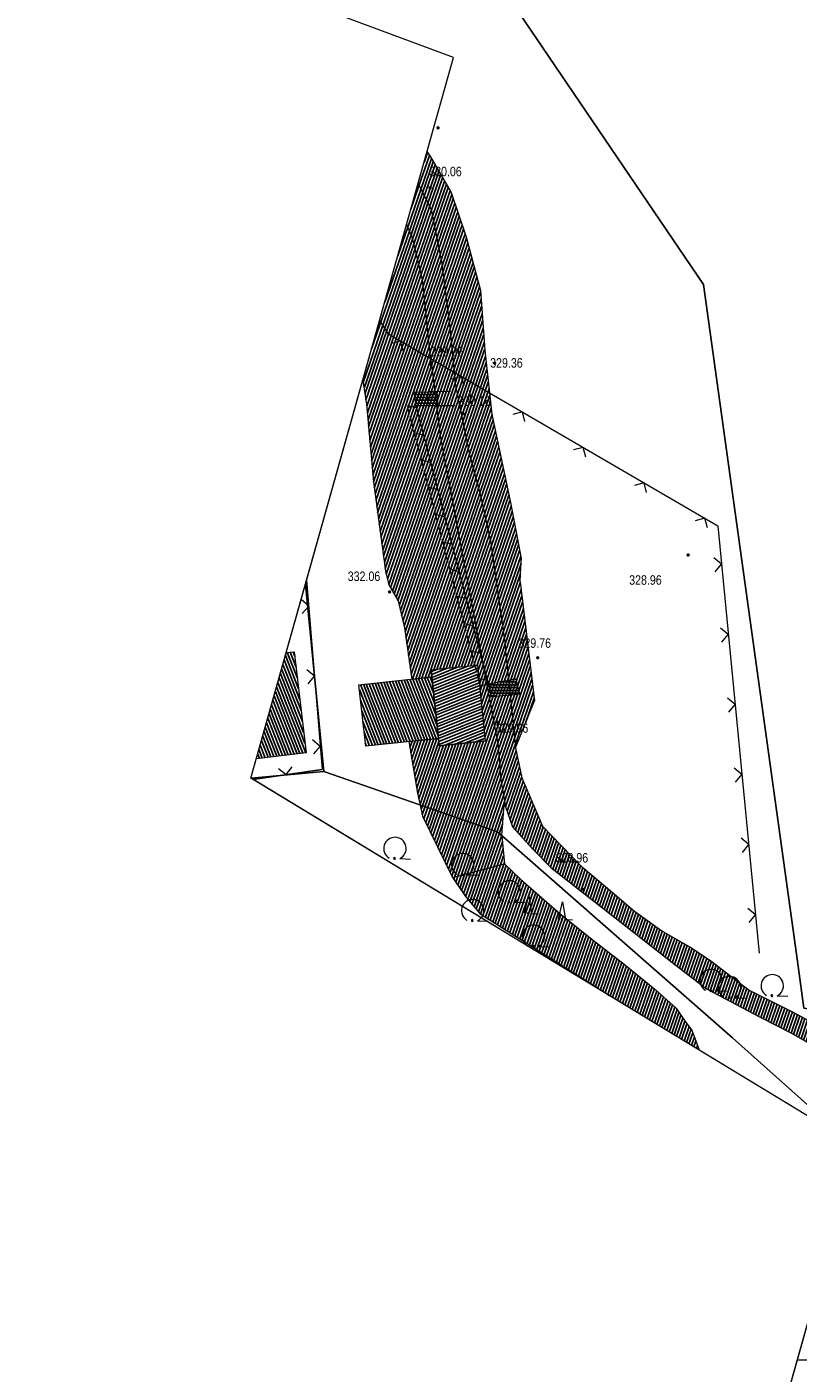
# Model space of a CAD drawing. Header units: metres. Extents: x 345144 to 348639, y 5629211 to 5635235.
# Tile 704 of 1056: x 346423 to 346478, y 5630476 to 5630572. Entities that reach past the tile are written whole.
import ezdxf

# ---------------------------------------------------------------- set-up
doc = ezdxf.new("R2010")
doc.units = ezdxf.units.M
doc.header["$MEASUREMENT"] = 0
doc.linetypes.add('4_4', pattern=[1.4, 0.7, -0.7])
for name, color, linetype in [('011 Gebäude', 7, 'Continuous'), ('028 Geländeform', 7, 'Continuous'), ('028 Geländeform Ausg.', 7, 'Continuous'), ('081-083 Topographie', 7, 'Continuous'), ('AX Flurstück', 7, 'Continuous'), ('AX Gebäude', 7, 'Continuous'), ('Blatt', 7, 'Continuous'), ('Definitionslinie', 7, 'Continuous'), ('Gemeinde Lokation', 7, 'Continuous'), ('Ortsteil Lokation', 7, 'Continuous')]:
    doc.layers.add(name, color=color, linetype=linetype)
doc.styles.add('ARIAL', font='arial.ttf', dxfattribs={"height": 1})
pattern_1 = [(250.9552151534, (0, 0), (0.1890527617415, -0.065261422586), [])]
pattern_2 = [(0, (0, 0), (0, 0.2), [])]
pattern_3 = [(111.5294117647, (0, 0), (-0.186045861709, -0.07339575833), [])]

# ---------------------------------------------------------------- blocks, each defined once
blk = doc.blocks.new('alk_043x_nrw')
h = blk.add_hatch(color=7)
edge = h.paths.add_edge_path(flags=0)
edge.add_arc((0, 0), 1, 180, 360, ccw=False)
edge.add_arc((0, 0), 1, 0, 180, ccw=False)
blk = doc.blocks.new('alk_7100_nrwx2')
at = {"true_color": 0x2e2e2e}
h = blk.add_hatch(color=250, dxfattribs=at)
edge = h.paths.add_edge_path(flags=0)
edge.add_arc((0.024073, -0.597267), 0.057254, 180, 360, ccw=False)
edge.add_arc((0.024073, -0.597267), 0.057255, 0, 180, ccw=False)
at = {"color": 250, "lineweight": 5, "true_color": 0x2e2e2e, "flags": 128}
blk.add_lwpolyline([(0.349382, -0.597267), (1, -0.597267)], dxfattribs=at)
at = {"color": 250, "lineweight": 5, "true_color": 0x2e2e2e}
for centre, radius, start, end in [((0.024073, 0.012362), 0.690995, -61.91481688, -118.08518312), ((0.024073, -0.597267), 0.057255, 0, 180), ((0.024073, -0.597267), 0.057254, 180, 0)]:
    blk.add_arc(centre, radius, start, end, dxfattribs=at)
blk = doc.blocks.new('alk_7200_nrwx2')
at = {"true_color": 0x2e2e2e}
h = blk.add_hatch(color=250, dxfattribs=at)
edge = h.paths.add_edge_path(flags=0)
edge.add_arc((-0.020544, -0.388118), 0.055525, 180, 360, ccw=False)
edge.add_arc((-0.020544, -0.388118), 0.055525, 0, 180, ccw=False)
at = {"color": 250, "lineweight": 5, "true_color": 0x2e2e2e, "flags": 128}
blk.add_lwpolyline([(-0.298168, -0.388118), (-0.020544, 1), (0.257079, -0.388118), (0.812326, -0.388118)], dxfattribs=at)
blk.add_lwpolyline([(-0.298168, -0.388118), (-0.020544, 1), (0.257079, -0.388118), (0.812326, -0.388118)], dxfattribs=at)
at = {"color": 250, "lineweight": 5, "true_color": 0x2e2e2e}
for start, end in [(0, 180), (180, 0)]:
    blk.add_arc((-0.020544, -0.388118), 0.055525, start, end, dxfattribs=at)

msp = doc.modelspace()

# ---------------------------------------------------------------- hatches: boundary and pattern name
at = {"layer": '011 Gebäude', "true_color": 0x8f8f8f}
h = msp.add_hatch(dxfattribs=at)
h.set_pattern_fill('_USER', color=252, scale=0.2, angle=201.88235294, style=0, pattern_type=0)
h.set_pattern_definition([(201.882352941, (0, 0), (0.074540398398, -0.185590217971), [])])
h.paths.add_polyline_path([(346455.064, 5630526.393), (346455.629, 5630521.015), (346455.629, 5630521.015), (346452.353, 5630520.671), (346452.353, 5630520.671), (346452.298, 5630521.188), (346452.298, 5630521.188), (346451.84, 5630525.552), (346451.84, 5630525.552), (346451.788, 5630526.048), (346451.788, 5630526.048)], flags=0)
at = {"layer": '028 Geländeform', "true_color": 0xb27500}
h = msp.add_hatch(dxfattribs=at)
h.set_pattern_fill('_USER', color=44, scale=0.2, angle=250.95521515, style=0, pattern_type=0)
h.set_pattern_definition(pattern_1)
h.paths.add_polyline_path([(346444.705, 5630572.759), (346442.764, 5630573.48), (346443.841, 5630575.617), (346446.154, 5630581.414), (346448.293, 5630585.672), (346451.205, 5630590.813), (346450.792, 5630589.207), (346449.515, 5630586.434), (346448.209, 5630582.941), (346447.012, 5630579.592), (346445.706, 5630575.33)], flags=0)
h.paths.add_polyline_path([(346451.772, 5630558.75), (346450.851, 5630560.556), (346451.492, 5630562.835), (346451.729, 5630562.48), (346453.196, 5630559.959), (346454.266, 5630556.803), (346455.288, 5630552.988), (346455.583, 5630548.765), (346455.927, 5630545.726), (346456.097, 5630544.218), (346457.41, 5630537.931), (346458.173, 5630533.958), (346458.184, 5630533.9), (346458.101, 5630532.313), (346459.122, 5630523.855), (346457.768, 5630520.513), (346457.387, 5630524.283), (346457.282, 5630525.319), (346457.096, 5630527.153), (346457.008, 5630527.987), (346455.99, 5630535.185), (346455.254, 5630538.541), (346454.484, 5630541.446), (346453.475, 5630546.477), (346453.405, 5630547.195), (346453.052, 5630550.802), (346452.515, 5630555.033)], flags=0)
h = msp.add_hatch(dxfattribs=at)
h.set_pattern_fill('_USER', color=44, scale=0.2, angle=250.95521515, style=0, pattern_type=0)
h.set_pattern_definition(pattern_1)
h.paths.add_polyline_path([(346450.434, 5630556.759), (346450.039, 5630557.668), (346450.851, 5630560.556), (346451.772, 5630558.75), (346452.515, 5630555.033), (346453.052, 5630550.802), (346453.405, 5630547.195), (346453.475, 5630546.477), (346454.484, 5630541.446), (346455.254, 5630538.541), (346455.99, 5630535.185), (346457.008, 5630527.987), (346457.096, 5630527.153), (346457.282, 5630525.319), (346457.387, 5630524.283), (346457.768, 5630520.513), (346458.211, 5630518.381), (346459.681, 5630514.955), (346462.399, 5630512.144), (346464.166, 5630510.676), (346466.212, 5630508.922), (346468.225, 5630507.467), (346470.264, 5630506.322), (346471.637, 5630505.388), (346474.372, 5630503.316), (346477.394, 5630501.79), (346479.49, 5630500.673), (346481.356, 5630500.241), (346483.377, 5630500.088), (346483.494, 5630500.141), (346484.638, 5630500.659), (346484.946, 5630500.719), (346485.921, 5630501.999), (346487.997, 5630505.158), (346490.624, 5630509.295), (346493.424, 5630513.784), (346496.806, 5630519.018), (346498.276, 5630518.445), (346492.907, 5630509.276), (346489.264, 5630503.053), (346487.984, 5630500.624), (346486.272, 5630498.908), (346485.337, 5630498.588), (346484.709, 5630498.437), (346484.276, 5630498.382), (346483.159, 5630498.241), (346481.306, 5630498.417), (346479.261, 5630499.175), (346477.359, 5630500.25), (346475.095, 5630501.413), (346471.335, 5630503.409), (346469.077, 5630505.127), (346460.282, 5630512.017), (346458.981, 5630513.341), (346457.569, 5630514.922), (346457.041, 5630516.402), (346456.984, 5630516.751), (346456.74, 5630518.237), (346456.546, 5630520.691), (346455.431, 5630526.63), (346455.43, 5630526.636), (346452.444, 5630542.534), (346452.159, 5630544.828), (346452.036, 5630545.817), (346451.821, 5630547.538), (346451.82, 5630547.546), (346451.744, 5630548.163), (346451.542, 5630549.786), (346451.134, 5630553.756)], flags=0)
h = msp.add_hatch(dxfattribs=at)
h.set_pattern_fill('_USER', color=44, scale=0.2, angle=250.95521515, style=0, pattern_type=0)
h.set_pattern_definition(pattern_1)
h.paths.add_polyline_path([(346446.927, 5630546.602), (346450.039, 5630557.668), (346450.434, 5630556.759), (346451.134, 5630553.756), (346451.542, 5630549.786), (346451.744, 5630548.163), (346451.82, 5630547.546), (346451.821, 5630547.538), (346452.036, 5630545.817), (346452.159, 5630544.828), (346452.444, 5630542.534), (346455.43, 5630526.636), (346455.431, 5630526.63), (346456.546, 5630520.691), (346456.74, 5630518.237), (346456.984, 5630516.751), (346456.799, 5630514.339), (346456.804, 5630514.282), (346456.98, 5630512.276), (346453.305, 5630511.304), (346451.176, 5630515.657), (346451.005, 5630516.46), (346450.825, 5630517.307), (346450.206, 5630520.961), (346452.298, 5630521.188), (346452.353, 5630520.671), (346455.629, 5630521.015), (346455.064, 5630526.393), (346451.788, 5630526.048), (346451.84, 5630525.552), (346450.413, 5630525.399), (346449.886, 5630529.049), (346449.431, 5630530.961), (346448.777, 5630532.088), (346448.546, 5630533.054), (346447.683, 5630539.399), (346447.203, 5630544.924)], flags=0)
h = msp.add_hatch(dxfattribs=at)
h.set_pattern_fill('_USER', color=44, scale=0.2, angle=250.95521515, style=0, pattern_type=0)
h.set_pattern_definition(pattern_1)
h.paths.add_polyline_path([(346470.78, 5630499.14), (346470.794, 5630499.062), (346464.403, 5630502.94), (346464.24, 5630503.075), (346455.265, 5630508.734), (346454.281, 5630509.862), (346453.305, 5630511.304), (346456.98, 5630512.276), (346458.13, 5630511.204), (346460.917, 5630508.746), (346463.413, 5630506.773), (346465.497, 5630505.17), (346467.644, 5630503.413), (346469.178, 5630502.035), (346469.814, 5630501.088), (346470.294, 5630500.483)], flags=0)
at = {"layer": '081-083 Topographie'}
h = msp.add_hatch(dxfattribs=at)
h.set_pattern_fill('_USER', scale=0.2, style=0, pattern_type=0)
h.set_pattern_definition(pattern_2)
h.paths.add_polyline_path([(346452.036, 5630545.817), (346452.183, 5630545.822), (346452.183, 5630545.822), (346452.261, 5630544.827), (346452.261, 5630544.827), (346452.159, 5630544.828), (346452.159, 5630544.828), (346451.52, 5630544.831), (346451.52, 5630544.831), (346450.688, 5630544.832), (346450.688, 5630544.832), (346450.544, 5630545.77), (346450.544, 5630545.77), (346451.52, 5630545.799), (346451.52, 5630545.799)], flags=0)
h = msp.add_hatch(dxfattribs=at)
h.set_pattern_fill('_USER', scale=0.2, style=0, pattern_type=0)
h.set_pattern_definition(pattern_2)
h.paths.add_polyline_path([(346457.282, 5630525.319), (346457.804, 5630525.412), (346457.804, 5630525.412), (346458.052, 5630524.342), (346458.052, 5630524.342), (346457.484, 5630524.292), (346457.484, 5630524.292), (346457.387, 5630524.283), (346457.387, 5630524.283), (346456.628, 5630524.215), (346456.628, 5630524.215), (346456.036, 5630524.162), (346456.036, 5630524.162), (346455.84, 5630525.061), (346455.84, 5630525.061), (346456.523, 5630525.183), (346456.523, 5630525.183)], flags=0)
at = {"layer": 'AX Gebäude', "true_color": 0x4f4f4f}
h = msp.add_hatch(dxfattribs=at)
h.set_pattern_fill('_USER', color=251, scale=0.2, angle=111.52941176, style=0, pattern_type=0)
h.set_pattern_definition(pattern_3)
h.paths.add_polyline_path([(346442.899, 5630520.158), (346439.377, 5630519.749), (346441.494, 5630527.28), (346442.065, 5630527.346)], flags=0)
h = msp.add_hatch(dxfattribs=at)
h.set_pattern_fill('_USER', color=251, scale=0.2, angle=111.52941176, style=0, pattern_type=0)
h.set_pattern_definition(pattern_3)
h.paths.add_polyline_path([(346446.651, 5630524.995), (346451.839, 5630525.552), (346452.297, 5630521.188), (346447.134, 5630520.626)], flags=0)

# ---------------------------------------------------------------- linework, layer by layer
at = {"layer": '011 Gebäude', "color": 251, "linetype": 'Continuous', "lineweight": 13, "true_color": 0x4f4f4f, "flags": 128}
msp.add_lwpolyline([(346455.064, 5630526.393), (346455.629, 5630521.015), (346455.629, 5630521.015), (346452.353, 5630520.671), (346452.353, 5630520.671), (346452.298, 5630521.188), (346452.298, 5630521.188), (346451.84, 5630525.552), (346451.84, 5630525.552), (346451.788, 5630526.048), (346451.788, 5630526.048), (346455.064, 5630526.393)], dxfattribs=at)
at = {"layer": '081-083 Topographie', "color": 7, "linetype": 'Continuous', "lineweight": 5, "flags": 128}
for points in [[(346448.122204, 5630550.851686), (346448.703, 5630549.935)], [(346448.703, 5630549.935), (346451.744, 5630548.163), (346451.744, 5630548.163), (346453.405, 5630547.195), (346453.405, 5630547.195), (346455.927, 5630545.726), (346455.927, 5630545.726), (346472.131, 5630536.286), (346472.131, 5630536.286), (346475.076, 5630505.933)], [(346451.52, 5630545.799), (346451.52, 5630544.831)], [(346452.183, 5630545.822), (346453.168, 5630545.847)], [(346454.507, 5630545.886), (346454.634, 5630544.83)], [(346452.261, 5630544.827), (346453.463, 5630544.83)], [(346442.941642, 5630532.426828), (346444.037, 5630518.974), (346444.037, 5630518.974), (346439.121512, 5630518.280379)]]:
    msp.add_lwpolyline(points, dxfattribs=at)
at = {"layer": 'AX Flurstück', "color": 8, "linetype": 'Continuous', "lineweight": 13, "true_color": 0x808080, "flags": 128}
for points in [[(346444.161, 5630518.837), (346442.861, 5630532.139), (346453.376, 5630569.537), (346432.634, 5630577.244), (346429.345, 5630578.157), (346447.395, 5630588.37), (346471.129, 5630553.427), (346477.836, 5630505.006), (346478.247, 5630502.04), (346482.931, 5630501.308), (346483.631, 5630499.249), (346484.744, 5630497.749), (346481.145, 5630492.812), (346473.173, 5630499.94), (346456.494, 5630514.553), (346444.161, 5630518.837)], [(346490.428, 5630571.007), (346506.283, 5630552.148), (346509.143, 5630548.565), (346510.534, 5630547.195), (346509.925, 5630543.575), (346510.624, 5630534.174), (346503.259, 5630522.539), (346496.656, 5630514.567), (346484.744, 5630497.749), (346483.631, 5630499.249), (346482.931, 5630501.308), (346478.247, 5630502.04), (346477.836, 5630505.006), (346471.129, 5630553.427), (346447.395, 5630588.37), (346473.187, 5630586.953), (346490.428, 5630571.007)], [(346438.987, 5630518.362), (346442.861, 5630532.139), (346444.161, 5630518.837), (346438.993, 5630518.358), (346438.987, 5630518.362)], [(346481.151, 5630492.777), (346438.993, 5630518.358), (346444.161, 5630518.837), (346456.494, 5630514.553), (346473.173, 5630499.94), (346481.145, 5630492.812), (346481.151, 5630492.777)], [(346481.851, 5630474.34), (346475.267, 5630468.083), (346481.554, 5630490.435), (346482.039, 5630487.615), (346481.502, 5630485.427), (346480.964, 5630483.232), (346481.153, 5630480.407), (346483.117, 5630478.207), (346481.851, 5630474.34)]]:
    msp.add_lwpolyline(points, dxfattribs=at)
at = {"layer": 'AX Gebäude', "color": 7, "linetype": 'Continuous', "lineweight": 5, "flags": 128}
for points in [[(346441.494423, 5630527.279739), (346442.065, 5630527.346), (346442.899, 5630520.158), (346439.376984, 5630519.748992)], [(346446.651, 5630524.995), (346451.839, 5630525.552), (346452.297, 5630521.188), (346447.134, 5630520.626), (346446.651, 5630524.995)]]:
    msp.add_lwpolyline(points, dxfattribs=at)
at = {"layer": 'Blatt', "color": 205, "linetype": 'Continuous', "lineweight": 5, "true_color": 0x873099, "flags": 128}
for points in [[(346372.763, 5630598.288), (346364.639, 5630605.274), (346368.159, 5630730.238), (346867.913, 5630716.165), (346860.876, 5630466.287), (346477.796, 5630477.074), (346482.058, 5630492.227), (346438.987, 5630518.362), (346453.376, 5630569.537), (346432.634, 5630577.244), (346397.53, 5630586.989), (346372.763, 5630598.288)], [(346853.841, 5630216.41), (346465.195, 5630227.353), (346490.61, 5630297.322), (346500.361, 5630319.107), (346519.203, 5630315.172), (346520.759, 5630337.924), (346510.704, 5630355.443), (346515.85, 5630372.979), (346508.427, 5630392.926), (346488.469, 5630431.762), (346474.656, 5630465.91), (346477.796, 5630477.074), (346860.876, 5630466.287), (346853.841, 5630216.41)]]:
    msp.add_lwpolyline(points, dxfattribs=at)
at = {"layer": 'Definitionslinie', "color": 44, "linetype": 'Continuous', "lineweight": 5, "true_color": 0xb27500, "flags": 128}
for points in [[(346451.491716, 5630562.835475), (346451.729, 5630562.48)], [(346451.729, 5630562.48), (346453.196, 5630559.959)], [(346450.850802, 5630560.55604), (346451.772, 5630558.75)], [(346450.850802, 5630560.55604), (346451.772, 5630558.75)], [(346453.196, 5630559.959), (346454.266, 5630556.803)], [(346451.772, 5630558.75), (346452.515, 5630555.033)], [(346451.772, 5630558.75), (346452.515, 5630555.033)], [(346450.0388, 5630557.668129), (346450.434, 5630556.759)], [(346450.0388, 5630557.668129), (346450.434, 5630556.759)], [(346450.434, 5630556.759), (346451.134, 5630553.756)], [(346450.434, 5630556.759), (346451.134, 5630553.756)], [(346454.266, 5630556.803), (346455.288, 5630552.988)], [(346452.515, 5630555.033), (346453.052, 5630550.802)], [(346452.515, 5630555.033), (346453.052, 5630550.802)], [(346451.134, 5630553.756), (346451.542, 5630549.786)], [(346451.134, 5630553.756), (346451.542, 5630549.786)], [(346455.288, 5630552.988), (346455.583, 5630548.765)], [(346453.052, 5630550.802), (346453.405, 5630547.195), (346453.405, 5630547.195), (346453.475, 5630546.477)], [(346453.052, 5630550.802), (346453.405, 5630547.195), (346453.405, 5630547.195), (346453.475, 5630546.477)], [(346451.542, 5630549.786), (346451.744, 5630548.163), (346451.744, 5630548.163), (346451.82, 5630547.546), (346451.82, 5630547.546), (346451.821, 5630547.538), (346451.821, 5630547.538), (346452.036, 5630545.817), (346452.036, 5630545.817), (346452.159, 5630544.828), (346452.159, 5630544.828), (346452.444, 5630542.534)], [(346451.542, 5630549.786), (346451.744, 5630548.163), (346451.744, 5630548.163), (346451.82, 5630547.546), (346451.82, 5630547.546), (346451.821, 5630547.538), (346451.821, 5630547.538), (346452.036, 5630545.817), (346452.036, 5630545.817), (346452.159, 5630544.828), (346452.159, 5630544.828), (346452.444, 5630542.534)], [(346455.583, 5630548.765), (346455.927, 5630545.726), (346455.927, 5630545.726), (346456.097, 5630544.218)], [(346446.927327, 5630546.60206), (346447.203, 5630544.924)], [(346453.475, 5630546.477), (346454.484, 5630541.446)], [(346453.475, 5630546.477), (346454.484, 5630541.446)], [(346447.203, 5630544.924), (346447.683, 5630539.399)], [(346450.069, 5630544.828), (346450.727, 5630544.684)], [(346450.069, 5630544.828), (346450.727, 5630544.684)], [(346450.107, 5630544.681), (346450.688, 5630544.832)], [(346450.107, 5630544.681), (346450.688, 5630544.832)], [(346450.107, 5630544.681), (346450.202, 5630544.318)], [(346450.107, 5630544.681), (346450.202, 5630544.318)], [(346450.688, 5630544.832), (346455.43, 5630526.636), (346455.43, 5630526.636), (346455.431, 5630526.63), (346455.431, 5630526.63), (346455.84, 5630525.061)], [(346450.265, 5630544.076), (346450.454, 5630543.35)], [(346450.265, 5630544.076), (346450.454, 5630543.35)], [(346456.097, 5630544.218), (346457.41, 5630537.931)], [(346450.517, 5630543.109), (346450.611, 5630542.746)], [(346450.517, 5630543.109), (346450.611, 5630542.746)], [(346450.573, 5630542.893), (346451.231, 5630542.749)], [(346450.573, 5630542.893), (346451.231, 5630542.749)], [(346450.611, 5630542.746), (346450.706, 5630542.383)], [(346450.611, 5630542.746), (346450.706, 5630542.383)], [(346452.444, 5630542.534), (346455.43, 5630526.636), (346455.43, 5630526.636), (346455.431, 5630526.63), (346455.431, 5630526.63), (346456.546, 5630520.691)], [(346452.444, 5630542.534), (346455.43, 5630526.636), (346455.43, 5630526.636), (346455.431, 5630526.63), (346455.431, 5630526.63), (346456.546, 5630520.691)], [(346450.769, 5630542.141), (346450.958, 5630541.415)], [(346450.769, 5630542.141), (346450.958, 5630541.415)], [(346454.484, 5630541.446), (346455.254, 5630538.541)], [(346454.484, 5630541.446), (346455.254, 5630538.541)], [(346451.021, 5630541.173), (346451.116, 5630540.81)], [(346451.021, 5630541.173), (346451.116, 5630540.81)], [(346451.078, 5630540.957), (346451.736, 5630540.813)], [(346451.078, 5630540.957), (346451.736, 5630540.813)], [(346451.116, 5630540.81), (346451.21, 5630540.447)], [(346451.116, 5630540.81), (346451.21, 5630540.447)], [(346451.273, 5630540.205), (346451.463, 5630539.48)], [(346451.273, 5630540.205), (346451.463, 5630539.48)], [(346447.683, 5630539.399), (346448.546, 5630533.054)], [(346451.526, 5630539.238), (346451.62, 5630538.875)], [(346451.526, 5630539.238), (346451.62, 5630538.875)], [(346451.582, 5630539.022), (346452.24, 5630538.878)], [(346451.582, 5630539.022), (346452.24, 5630538.878)], [(346451.62, 5630538.875), (346451.715, 5630538.512)], [(346451.62, 5630538.875), (346451.715, 5630538.512)], [(346455.254, 5630538.541), (346455.99, 5630535.185)], [(346455.254, 5630538.541), (346455.99, 5630535.185)], [(346451.778, 5630538.27), (346451.967, 5630537.544)], [(346451.778, 5630538.27), (346451.967, 5630537.544)], [(346457.41, 5630537.931), (346458.173, 5630533.958)], [(346452.03, 5630537.302), (346452.125, 5630536.94)], [(346452.03, 5630537.302), (346452.125, 5630536.94)], [(346452.086, 5630537.087), (346452.744, 5630536.943)], [(346452.086, 5630537.087), (346452.744, 5630536.943)], [(346452.125, 5630536.94), (346452.219, 5630536.577)], [(346452.125, 5630536.94), (346452.219, 5630536.577)], [(346452.282, 5630536.335), (346452.471, 5630535.609)], [(346452.282, 5630536.335), (346452.471, 5630535.609)], [(346452.534, 5630535.367), (346452.629, 5630535.004)], [(346452.534, 5630535.367), (346452.629, 5630535.004)], [(346452.591, 5630535.151), (346453.249, 5630535.007)], [(346452.591, 5630535.151), (346453.249, 5630535.007)], [(346452.629, 5630535.004), (346452.724, 5630534.641)], [(346452.629, 5630535.004), (346452.724, 5630534.641)], [(346455.99, 5630535.185), (346457.008, 5630527.987)], [(346455.99, 5630535.185), (346457.008, 5630527.987)], [(346452.787, 5630534.399), (346452.976, 5630533.674)], [(346452.787, 5630534.399), (346452.976, 5630533.674)], [(346458.101, 5630532.313), (346458.184, 5630533.9)], [(346458.173, 5630533.958), (346458.184, 5630533.9)], [(346448.546, 5630533.054), (346448.777, 5630532.088)], [(346453.039, 5630533.432), (346453.133, 5630533.069)], [(346453.039, 5630533.432), (346453.133, 5630533.069)], [(346453.095, 5630533.216), (346453.753, 5630533.072)], [(346453.095, 5630533.216), (346453.753, 5630533.072)], [(346453.133, 5630533.069), (346453.228, 5630532.706)], [(346453.133, 5630533.069), (346453.228, 5630532.706)], [(346448.777, 5630532.088), (346449.431, 5630530.961)], [(346453.291, 5630532.464), (346453.48, 5630531.738)], [(346453.291, 5630532.464), (346453.48, 5630531.738)], [(346458.101, 5630532.313), (346459.122, 5630523.855)], [(346449.431, 5630530.961), (346449.886, 5630529.049)], [(346453.543, 5630531.496), (346453.638, 5630531.134)], [(346453.543, 5630531.496), (346453.638, 5630531.134)], [(346453.6, 5630531.28), (346454.258, 5630531.136)], [(346453.6, 5630531.28), (346454.258, 5630531.136)], [(346453.638, 5630531.134), (346453.732, 5630530.771)], [(346453.638, 5630531.134), (346453.732, 5630530.771)], [(346453.795, 5630530.529), (346453.984, 5630529.803)], [(346453.795, 5630530.529), (346453.984, 5630529.803)], [(346449.886, 5630529.049), (346450.413, 5630525.399)], [(346454.048, 5630529.561), (346454.142, 5630529.198)], [(346454.048, 5630529.561), (346454.142, 5630529.198)], [(346454.104, 5630529.345), (346454.762, 5630529.201)], [(346454.104, 5630529.345), (346454.762, 5630529.201)], [(346454.142, 5630529.198), (346454.237, 5630528.835)], [(346454.142, 5630529.198), (346454.237, 5630528.835)], [(346454.3, 5630528.593), (346454.489, 5630527.868)], [(346454.3, 5630528.593), (346454.489, 5630527.868)], [(346454.552, 5630527.626), (346454.646, 5630527.263)], [(346454.552, 5630527.626), (346454.646, 5630527.263)], [(346454.608, 5630527.41), (346455.266, 5630527.266)], [(346454.608, 5630527.41), (346455.266, 5630527.266)], [(346454.646, 5630527.263), (346454.741, 5630526.9)], [(346454.646, 5630527.263), (346454.741, 5630526.9)], [(346457.008, 5630527.987), (346457.096, 5630527.153)], [(346457.008, 5630527.987), (346457.096, 5630527.153)], [(346457.096, 5630527.153), (346457.282, 5630525.319), (346457.282, 5630525.319), (346457.387, 5630524.283), (346457.387, 5630524.283), (346457.768, 5630520.513)], [(346457.096, 5630527.153), (346457.282, 5630525.319), (346457.282, 5630525.319), (346457.387, 5630524.283), (346457.387, 5630524.283), (346457.768, 5630520.513)], [(346451.788, 5630526.048), (346455.064, 5630526.393)], [(346454.804, 5630526.658), (346454.844, 5630526.505), (346454.849, 5630526.485), (346454.993, 5630525.932)], [(346454.804, 5630526.658), (346454.844, 5630526.505), (346454.849, 5630526.485), (346454.993, 5630525.932)], [(346455.064, 5630526.393), (346455.629, 5630521.015)], [(346450.413, 5630525.399), (346451.84, 5630525.552)], [(346451.788, 5630526.048), (346451.84, 5630525.552)], [(346455.056, 5630525.69), (346455.15, 5630525.327)], [(346455.056, 5630525.69), (346455.15, 5630525.327)], [(346455.112, 5630525.474), (346455.77, 5630525.33)], [(346455.112, 5630525.474), (346455.77, 5630525.33)], [(346455.15, 5630525.327), (346455.259, 5630524.91)], [(346455.15, 5630525.327), (346455.259, 5630524.91)], [(346455.259, 5630524.91), (346455.84, 5630525.061)], [(346455.259, 5630524.91), (346455.84, 5630525.061)], [(346457.768, 5630520.513), (346459.122, 5630523.855)], [(346450.206, 5630520.961), (346452.298, 5630521.188)], [(346450.206, 5630520.961), (346450.825, 5630517.307)], [(346452.298, 5630521.188), (346452.353, 5630520.671)], [(346452.353, 5630520.671), (346455.629, 5630521.015)], [(346456.546, 5630520.691), (346456.74, 5630518.237)], [(346456.546, 5630520.691), (346456.74, 5630518.237)], [(346457.768, 5630520.513), (346458.211, 5630518.381)], [(346456.74, 5630518.237), (346456.984, 5630516.751)], [(346456.74, 5630518.237), (346456.984, 5630516.751)], [(346458.211, 5630518.381), (346459.681, 5630514.955)], [(346450.825, 5630517.307), (346451.005, 5630516.46), (346451.005, 5630516.46), (346451.176, 5630515.657)], [(346456.799, 5630514.339), (346456.984, 5630516.751)], [(346456.984, 5630516.751), (346457.041, 5630516.402)], [(346451.176, 5630515.657), (346453.305, 5630511.304)], [(346457.041, 5630516.402), (346457.569, 5630514.922)], [(346457.569, 5630514.922), (346458.981, 5630513.341)], [(346459.681, 5630514.955), (346462.399, 5630512.144)], [(346456.799, 5630514.339), (346456.804, 5630514.282), (346456.804, 5630514.282), (346456.98, 5630512.276)], [(346458.981, 5630513.341), (346460.282, 5630512.017)], [(346453.305, 5630511.304), (346456.98, 5630512.276)], [(346453.305, 5630511.304), (346456.98, 5630512.276)], [(346456.98, 5630512.276), (346458.13, 5630511.204)], [(346460.282, 5630512.017), (346469.077, 5630505.127)], [(346462.399, 5630512.144), (346464.166, 5630510.676)], [(346453.305, 5630511.304), (346454.281, 5630509.862)], [(346458.13, 5630511.204), (346460.917, 5630508.746)], [(346454.281, 5630509.862), (346455.265, 5630508.734)], [(346464.166, 5630510.676), (346466.212, 5630508.922)], [(346466.212, 5630508.922), (346468.225, 5630507.467)], [(346455.265, 5630508.734), (346464.24, 5630503.075)], [(346460.917, 5630508.746), (346463.413, 5630506.773)], [(346468.225, 5630507.467), (346470.264, 5630506.322)], [(346463.413, 5630506.773), (346465.497, 5630505.17)], [(346470.264, 5630506.322), (346471.637, 5630505.388)], [(346465.497, 5630505.17), (346467.644, 5630503.413)], [(346469.077, 5630505.127), (346471.335, 5630503.409)], [(346471.637, 5630505.388), (346474.372, 5630503.316)], [(346467.644, 5630503.413), (346469.178, 5630502.035)], [(346471.335, 5630503.409), (346475.095, 5630501.413)], [(346474.372, 5630503.316), (346477.394, 5630501.79)], [(346464.24, 5630503.075), (346464.402879, 5630502.939929)], [(346469.178, 5630502.035), (346469.814, 5630501.088)], [(346475.095, 5630501.413), (346477.359, 5630500.25)], [(346477.394, 5630501.79), (346479.49, 5630500.673)], [(346469.814, 5630501.088), (346470.294, 5630500.483)], [(346470.294, 5630500.483), (346470.78, 5630499.14)], [(346477.359, 5630500.25), (346479.261, 5630499.175)], [(346470.78, 5630499.14), (346470.79443, 5630499.061608)]]:
    msp.add_lwpolyline(points, dxfattribs=at)
at = {"layer": 'Definitionslinie', "color": 7, "linetype": 'Continuous', "lineweight": 5, "flags": 128}
for points in [[(346448.122204, 5630550.851686), (346448.703, 5630549.935)], [(346448.703, 5630549.935), (346451.744, 5630548.163), (346451.744, 5630548.163), (346453.405, 5630547.195), (346453.405, 5630547.195), (346455.927, 5630545.726), (346455.927, 5630545.726), (346472.131, 5630536.286)], [(346449.797, 5630548.719), (346449.616, 5630549.403), (346448.933, 5630549.223)], [(346449.797, 5630548.719), (346449.616, 5630549.403), (346448.933, 5630549.223)], [(346454.117, 5630546.202), (346453.937, 5630546.886), (346453.253, 5630546.706)], [(346454.117, 5630546.202), (346453.936, 5630546.886), (346453.253, 5630546.705)], [(346450.544, 5630545.77), (346451.52, 5630545.799)], [(346450.544, 5630545.77), (346450.688, 5630544.832)], [(346451.52, 5630545.799), (346452.036, 5630545.817), (346452.036, 5630545.817), (346452.183, 5630545.822)], [(346451.52, 5630545.799), (346451.52, 5630544.831)], [(346452.183, 5630545.822), (346453.168, 5630545.847)], [(346452.183, 5630545.822), (346452.261, 5630544.827)], [(346454.507, 5630545.886), (346454.634, 5630544.83)], [(346450.688, 5630544.832), (346451.52, 5630544.831)], [(346451.52, 5630544.831), (346452.159, 5630544.828), (346452.159, 5630544.828), (346452.261, 5630544.827)], [(346452.261, 5630544.827), (346453.463, 5630544.83)], [(346458.437, 5630543.685), (346458.257, 5630544.369), (346457.573, 5630544.189)], [(346458.437, 5630543.685), (346458.257, 5630544.369), (346457.573, 5630544.188)], [(346462.757, 5630541.168), (346462.577, 5630541.852), (346461.893, 5630541.672)], [(346462.757, 5630541.168), (346462.577, 5630541.852), (346461.893, 5630541.672)], [(346467.078, 5630538.651), (346466.897, 5630539.335), (346466.214, 5630539.155)], [(346467.078, 5630538.651), (346466.897, 5630539.335), (346466.214, 5630539.155)], [(346471.398, 5630536.134), (346471.218, 5630536.818), (346470.534, 5630536.638)], [(346471.398, 5630536.134), (346471.218, 5630536.818), (346470.534, 5630536.638)], [(346472.131, 5630536.286), (346475.076, 5630505.933)], [(346471.947, 5630533.005), (346472.396, 5630533.551), (346471.85, 5630534)], [(346471.947, 5630533.005), (346472.396, 5630533.551), (346471.85, 5630534)], [(346442.941642, 5630532.426828), (346444.037, 5630518.974)], [(346442.634, 5630530.049), (346443.091, 5630530.588), (346442.552896, 5630531.04424)], [(346442.634, 5630530.049), (346443.091, 5630530.588), (346442.552896, 5630531.04424)], [(346472.43, 5630528.028), (346472.879, 5630528.574), (346472.333, 5630529.024)], [(346472.43, 5630528.028), (346472.879, 5630528.574), (346472.333, 5630529.024)], [(346443.039, 5630525.065), (346443.497, 5630525.604), (346442.958, 5630526.062)], [(346443.039, 5630525.065), (346443.497, 5630525.604), (346442.958, 5630526.062)], [(346455.84, 5630525.061), (346456.523, 5630525.183)], [(346456.523, 5630525.183), (346457.282, 5630525.319)], [(346457.282, 5630525.319), (346457.804, 5630525.412)], [(346457.804, 5630525.412), (346458.052, 5630524.342)], [(346455.84, 5630525.061), (346456.036, 5630524.162)], [(346456.036, 5630524.162), (346456.628, 5630524.215)], [(346456.628, 5630524.215), (346457.387, 5630524.283), (346457.387, 5630524.283), (346457.484, 5630524.292)], [(346457.484, 5630524.292), (346458.052, 5630524.342)], [(346472.913, 5630523.052), (346473.362, 5630523.598), (346472.816, 5630524.047)], [(346472.913, 5630523.052), (346473.362, 5630523.598), (346472.816, 5630524.047)], [(346443.445, 5630520.082), (346443.903, 5630520.621), (346443.364, 5630521.078)], [(346443.445, 5630520.082), (346443.903, 5630520.621), (346443.364, 5630521.078)], [(346439.121512, 5630518.280379), (346444.037, 5630518.974)], [(346440.933, 5630519.041), (346441.498, 5630518.616), (346441.923, 5630519.181)], [(346440.933, 5630519.041), (346441.498, 5630518.616), (346441.923, 5630519.181)], [(346473.396, 5630518.075), (346473.845, 5630518.621), (346473.299, 5630519.071)], [(346473.396, 5630518.075), (346473.845, 5630518.621), (346473.299, 5630519.071)], [(346473.878, 5630513.099), (346474.328, 5630513.645), (346473.782, 5630514.094)], [(346473.878, 5630513.099), (346474.328, 5630513.645), (346473.782, 5630514.094)], [(346474.361, 5630508.122), (346474.811, 5630508.668), (346474.265, 5630509.117)], [(346474.361, 5630508.122), (346474.811, 5630508.668), (346474.265, 5630509.117)]]:
    msp.add_lwpolyline(points, dxfattribs=at)
at = {"layer": 'Definitionslinie', "color": 250, "linetype": '4_4', "lineweight": 5, "true_color": 0x2e2e2e, "flags": 128}
for points in [[(346451.788, 5630526.048), (346455.064, 5630526.393)], [(346455.064, 5630526.393), (346455.629, 5630521.015)], [(346451.788, 5630526.048), (346451.84, 5630525.552)], [(346452.298, 5630521.188), (346452.353, 5630520.671)], [(346452.353, 5630520.671), (346455.629, 5630521.015)]]:
    msp.add_lwpolyline(points, dxfattribs=at)
at = {"layer": 'Gemeinde Lokation', "color": 7, "linetype": 'Continuous', "lineweight": 5, "flags": 128}
msp.add_lwpolyline([(346519.203, 5630315.172), (346520.759, 5630337.924), (346510.704, 5630355.443), (346515.85, 5630372.979), (346508.427, 5630392.926), (346488.469, 5630431.762), (346474.656, 5630465.91), (346482.058, 5630492.227), (346438.987, 5630518.362), (346453.376, 5630569.537), (346432.634, 5630577.244), (346397.53, 5630586.989), (346372.763, 5630598.288), (346345.713, 5630621.549), (346311.892, 5630649.648), (346281.041, 5630677.319), (346258.015, 5630700.038), (346242.294, 5630723.912), (346226.577, 5630758.291), (346200.524, 5630823.086), (346167.593, 5630889.917), (346123.395, 5631062.255)], dxfattribs=at)
at = {"layer": 'Ortsteil Lokation', "color": 7, "linetype": 'Continuous', "lineweight": 5, "flags": 128}
msp.add_lwpolyline([(346519.203, 5630315.172), (346520.759, 5630337.924), (346510.704, 5630355.443), (346515.85, 5630372.979), (346508.427, 5630392.926), (346488.469, 5630431.762), (346474.656, 5630465.91), (346482.058, 5630492.227), (346438.987, 5630518.362), (346453.376, 5630569.537), (346432.634, 5630577.244), (346397.53, 5630586.989), (346372.763, 5630598.288), (346345.713, 5630621.549), (346311.892, 5630649.648), (346281.041, 5630677.319), (346258.015, 5630700.038), (346242.294, 5630723.912), (346226.577, 5630758.291), (346200.524, 5630823.086), (346167.593, 5630889.917), (346123.395, 5631062.255)], dxfattribs=at)

# ---------------------------------------------------------------- block references
at = {"layer": '028 Geländeform', "xscale": 0.125, "yscale": 0.125}
for p, rotation in [((346452.272, 5630564.542), -2.325521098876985), ((346451.711, 5630560.289), -2.325521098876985), ((346451.782, 5630547.727), -2.325521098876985), ((346456.286, 5630547.832), -2.325521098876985), ((346454.048, 5630544.245), -2.325521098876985), ((346470.028, 5630534.211), -2.326094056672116), ((346448.83, 5630531.592), -2.325521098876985), ((346459.348, 5630526.914), -2.325521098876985), ((346456.461, 5630522.357), -2.325521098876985), ((346462.508, 5630510.491), -2.326094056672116)]:
    msp.add_blockref('alk_043x_nrw', p, dxfattribs=dict(at, rotation=rotation))
at = {"layer": '081-083 Topographie'}
for name, p, xscale, yscale, rotation in [('alk_7100_nrwx2', (346449.183, 5630513.361), 1.15275, 1.15275, -2.325521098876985), ('alk_7100_nrwx2', (346453.991, 5630512.209), 1.15275, 1.15275, -2.325463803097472), ('alk_7100_nrwx2', (346457.302, 5630510.274), 1.15275, 1.15275, -2.325521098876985), ('alk_7200_nrwx2', (346458.697, 5630509.11), 0.9005, 0.9005, -2.326094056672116), ('alk_7100_nrwx2', (346454.702, 5630508.942), 1.15275, 1.15275, -2.325521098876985), ('alk_7200_nrwx2', (346461.102, 5630508.678), 0.9005, 0.9005, -2.325521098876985), ('alk_7100_nrwx2', (346459.02, 5630507.118), 1.15275, 1.15275, -2.326094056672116), ('alk_7100_nrwx2', (346471.634, 5630503.98), 1.15275, 1.15275, -2.326094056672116), ('alk_7100_nrwx2', (346472.946, 5630503.476), 1.15275, 1.15275, -2.326094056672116), ('alk_7100_nrwx2', (346475.972, 5630503.61), 1.15275, 1.15275, -2.326094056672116)]:
    msp.add_blockref(name, p, dxfattribs=dict(at, xscale=xscale, yscale=yscale, rotation=rotation))

# ---------------------------------------------------------------- texts
at = {"layer": '028 Geländeform Ausg.', "color": 44, "true_color": 0xb27500, "style": 'ARIAL', "width": 0.8}
for s, height, p in [('330.06', 0.6761366, (346451.644, 5630561.104)), ('329.36', 0.6761367, (346451.756, 5630548.315)), ('329.36', 0.6761367, (346455.973, 5630547.511)), ('330.16', 0.6761367, (346453.693, 5630544.799)), ('332.06', 0.6761367, (346445.859, 5630532.363)), ('328.96', 0.6761366, (346465.841, 5630532.098)), ('329.76', 0.6761366, (346457.981, 5630527.62)), ('329.96', 0.6761367, (346456.365, 5630521.589)), ('328.96', 0.6761366, (346460.62, 5630512.377))]:
    msp.add_text(s, height=height, dxfattribs=at).set_placement(p)

doc.saveas('drawing.dxf')
